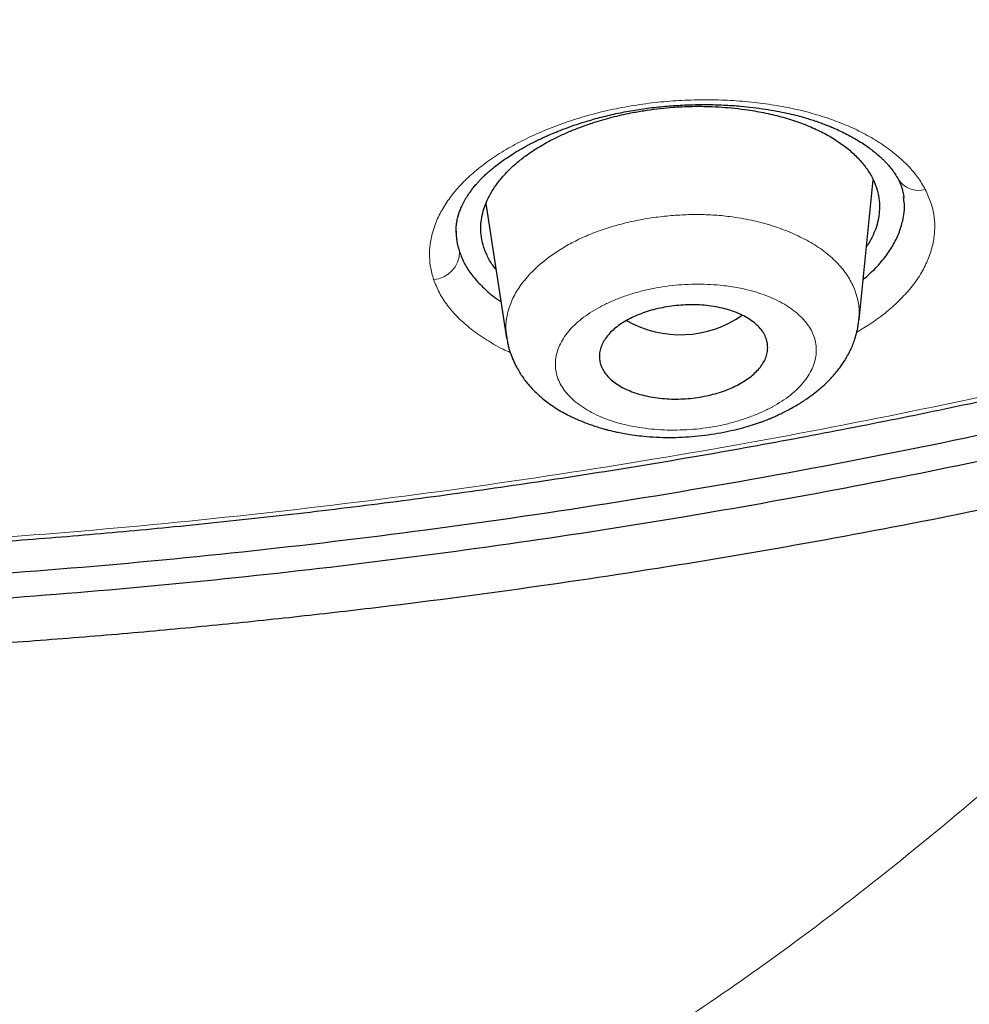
# Model space of a CAD drawing. Header units: millimetres. Extents: x 8 to 1170, y 12 to 886.
# Tile 285 of 656: x 772 to 782, y 785 to 795. Entities that reach past the tile are written whole.
import ezdxf

# ---------------------------------------------------------------- set-up
doc = ezdxf.new("R2010")
doc.units = ezdxf.units.MM

msp = doc.modelspace()

# ---------------------------------------------------------------- linework, layer by layer
at = {"color": 7, "linetype": 'Continuous', "lineweight": 30}
for p, q in [((781.187, 791.863), (781.339, 793.357)), ((777.203, 793.104), (777.422, 791.665)), ((776.885, 792.798), (776.885, 792.796)), ((781.182, 791.864), (781.181, 791.854))]:
    msp.add_line(p, q, dxfattribs=at)
at = {"color": 8, "linetype": 'Continuous', "lineweight": 0}
for centre, radius, start, end in [((781.822, 793.501), 0.257, 211.8688, 286.3478), ((776.62, 792.591), 0.301, 274.5399, 359.1783)]:
    msp.add_arc(centre, radius, start, end, dxfattribs=at)
at = {"color": 7, "linetype": 'Continuous', "lineweight": 30}
msp.add_arc((779.278, 792.855), 1.153, 240.2021, 304.9622, dxfattribs=at)
for points, knots in [([(766.714, 788.678), (767.321, 788.685), (768.534, 788.7), (770.35, 788.776), (772.161, 788.889), (773.966, 789.045), (775.764, 789.241), (777.554, 789.478), (779.281, 789.747), (780.943, 790.043), (782.541, 790.364), (784.126, 790.717), (785.696, 791.102), (787.253, 791.52), (788.845, 791.984), (790.467, 792.499), (792.114, 793.065), (793.731, 793.667), (795.321, 794.305), (796.881, 794.978), (798.415, 795.686), (799.878, 796.409), (801.272, 797.142), (802.593, 797.88), (803.884, 798.644), (805.144, 799.434), (806.372, 800.249), (807.604, 801.114), (808.834, 802.03), (810.055, 802.999), (811.233, 803.994), (812.369, 805.015), (813.462, 806.062), (814.514, 807.137), (815.496, 808.208), (816.407, 809.269), (817.248, 810.313), (818.045, 811.371), (818.798, 812.443), (819.507, 813.529), (820.192, 814.66), (820.847, 815.837), (821.468, 817.059), (822.035, 818.295), (822.548, 819.544), (823.009, 820.806), (823.417, 822.082), (823.761, 823.334), (824.045, 824.556), (824.273, 825.745), (824.453, 826.935), (824.585, 828.126), (824.669, 829.318), (824.706, 830.545), (824.691, 831.807), (824.619, 833.101), (824.49, 834.394), (824.304, 835.684), (824.061, 836.974), (823.761, 838.26), (823.417, 839.504), (823.033, 840.702), (822.615, 841.852), (822.153, 842.99), (821.646, 844.116), (821.093, 845.229), (820.505, 846.314), (819.883, 847.37), (819.23, 848.398), (818.538, 849.411), (817.805, 850.412), (817.032, 851.4), (816.219, 852.375), (815.369, 853.333), (814.47, 854.286), (813.525, 855.232), (812.529, 856.169), (811.497, 857.084), (810.429, 857.976), (809.324, 858.846), (808.201, 859.679), (807.062, 860.477), (805.91, 861.239), (804.727, 861.979), (803.513, 862.696), (802.267, 863.391), (800.991, 864.063), (799.689, 864.708), (798.346, 865.336), (796.964, 865.943), (795.539, 866.529), (794.092, 867.084), (792.623, 867.609), (791.132, 868.103), (789.644, 868.557), (788.162, 868.975), (786.687, 869.357), (785.196, 869.709), (783.688, 870.031), (782.164, 870.325), (780.624, 870.588), (779.071, 870.822), (777.487, 871.028), (775.875, 871.205), (774.236, 871.35), (772.594, 871.46), (770.949, 871.536), (769.3, 871.58), (768.2, 871.58), (767.65, 871.58)], [0, 0, 0, 0, 0.010081, 0.020137, 0.030179, 0.040216, 0.050257, 0.060311, 0.070335, 0.079491, 0.088633, 0.097767, 0.1069, 0.116039, 0.125192, 0.135253, 0.145282, 0.155288, 0.16528, 0.175267, 0.185259, 0.195301, 0.204496, 0.213673, 0.222839, 0.232002, 0.241168, 0.250345, 0.260322, 0.270285, 0.280246, 0.290212, 0.300194, 0.310203, 0.320293, 0.329526, 0.338727, 0.347904, 0.357065, 0.366218, 0.375372, 0.385323, 0.395264, 0.405207, 0.415162, 0.425139, 0.435149, 0.445226, 0.454443, 0.463632, 0.472801, 0.481959, 0.491116, 0.500279, 0.510233, 0.520184, 0.530144, 0.540125, 0.550137, 0.560192, 0.570258, 0.579448, 0.588609, 0.59775, 0.60688, 0.616007, 0.625139, 0.633867, 0.642594, 0.651329, 0.660077, 0.668845, 0.677642, 0.686473, 0.695244, 0.704395, 0.713529, 0.722653, 0.731774, 0.740899, 0.750037, 0.758756, 0.767483, 0.776222, 0.78498, 0.793764, 0.802579, 0.811433, 0.820208, 0.829363, 0.838502, 0.847632, 0.856762, 0.865897, 0.875044, 0.883755, 0.89247, 0.901196, 0.909939, 0.918704, 0.927499, 0.936329, 0.945126, 0.954305, 0.963462, 0.972602, 0.981734, 0.990864, 1, 1, 1, 1]), ([(824.209, 830.38), (824.196, 829.879), (824.17, 828.877), (824.034, 827.376), (823.827, 825.877), (823.542, 824.382), (823.181, 822.89), (822.752, 821.434), (822.263, 820.018), (821.719, 818.645), (821.109, 817.286), (820.435, 815.942), (819.683, 814.591), (818.851, 813.236), (817.936, 811.88), (816.952, 810.547), (815.899, 809.237), (814.777, 807.951), (813.613, 806.716), (812.414, 805.534), (811.185, 804.406), (809.904, 803.31), (808.57, 802.244), (807.162, 801.194), (805.679, 800.163), (804.118, 799.153), (802.503, 798.183), (800.834, 797.251), (799.115, 796.361), (797.388, 795.532), (795.662, 794.765), (793.941, 794.057), (792.191, 793.392), (790.41, 792.772), (788.568, 792.185), (786.664, 791.635), (784.697, 791.127), (782.702, 790.669), (780.678, 790.262), (778.629, 789.908), (776.602, 789.612), (774.607, 789.373), (772.65, 789.189), (770.69, 789.053), (768.727, 788.966), (766.72, 788.928), (764.671, 788.942), (762.582, 789.011), (760.5, 789.136), (758.424, 789.316), (756.356, 789.552), (754.344, 789.836), (752.392, 790.164), (750.502, 790.532), (748.637, 790.946), (746.796, 791.406), (744.936, 791.923), (743.063, 792.501), (741.181, 793.142), (739.337, 793.832), (737.529, 794.572), (735.759, 795.36), (734.062, 796.18), (732.442, 797.025), (730.899, 797.891), (729.405, 798.792), (727.957, 799.729), (726.526, 800.724), (725.116, 801.777), (723.734, 802.889), (722.411, 804.037), (721.149, 805.22), (719.944, 806.44), (718.822, 807.67), (717.782, 808.906), (716.824, 810.139), (715.928, 811.394), (715.095, 812.67), (714.309, 813.993), (713.575, 815.362), (712.899, 816.775), (712.296, 818.204), (711.767, 819.648), (711.311, 821.11), (710.934, 822.562), (710.636, 823.999), (710.411, 825.414), (710.256, 826.835), (710.165, 828.261), (710.163, 829.214), (710.162, 829.691)], [0, 0, 0, 0, 0.011647, 0.023279, 0.034914, 0.046569, 0.058262, 0.069997, 0.081033, 0.092045, 0.103046, 0.114051, 0.125075, 0.136674, 0.148268, 0.159874, 0.171507, 0.183184, 0.194903, 0.205931, 0.216944, 0.227954, 0.238974, 0.250018, 0.2616, 0.2732, 0.284834, 0.296518, 0.308264, 0.319998, 0.330999, 0.341975, 0.352941, 0.363907, 0.374886, 0.386463, 0.398058, 0.409684, 0.421356, 0.433089, 0.444843, 0.455871, 0.466863, 0.477832, 0.488791, 0.499751, 0.51144, 0.523115, 0.53479, 0.54648, 0.558201, 0.569925, 0.580927, 0.591892, 0.602833, 0.61376, 0.624687, 0.6364, 0.648087, 0.659761, 0.671439, 0.683135, 0.694871, 0.705904, 0.716895, 0.727858, 0.738804, 0.749746, 0.761426, 0.773081, 0.784724, 0.796373, 0.808043, 0.819784, 0.830839, 0.841857, 0.852852, 0.863839, 0.87483, 0.886496, 0.898127, 0.909738, 0.921348, 0.932974, 0.944696, 0.955762, 0.96681, 0.977856, 0.988914, 1, 1, 1, 1]), ([(710.696, 827.989), (710.697, 827.963), (710.701, 827.907), (710.707, 827.825), (710.713, 827.737), (710.718, 827.644), (710.725, 827.533), (710.734, 827.404), (710.744, 827.257), (710.757, 827.098), (710.771, 826.926), (710.787, 826.741), (710.806, 826.546), (710.827, 826.345), (710.856, 826.077), (710.895, 825.749), (710.946, 825.365), (711.001, 824.992), (711.058, 824.632), (711.118, 824.282), (711.181, 823.94), (711.265, 823.506), (711.377, 822.98), (711.521, 822.361), (711.683, 821.729), (711.862, 821.084), (712.061, 820.427), (712.274, 819.773), (712.502, 819.122), (712.71, 818.568), (712.891, 818.108), (713.042, 817.738), (713.202, 817.36), (713.37, 816.976), (713.534, 816.614), (713.692, 816.276), (713.839, 815.969), (713.988, 815.668), (714.136, 815.375), (714.258, 815.138), (714.354, 814.957), (714.422, 814.829), (714.488, 814.706), (714.549, 814.592), (714.605, 814.491), (714.65, 814.408), (714.688, 814.341), (714.718, 814.286), (714.749, 814.232), (714.781, 814.175), (714.815, 814.113), (714.861, 814.033), (714.918, 813.933), (714.989, 813.809), (715.069, 813.673), (715.156, 813.525), (715.251, 813.365), (715.354, 813.193), (715.482, 812.985), (715.631, 812.745), (715.8, 812.478), (715.97, 812.215), (716.14, 811.958), (716.309, 811.705), (716.475, 811.461), (716.638, 811.227), (716.796, 811.002), (716.951, 810.786), (717.1, 810.58), (717.235, 810.398), (717.354, 810.238), (717.46, 810.098), (717.559, 809.967), (717.652, 809.845), (717.741, 809.73), (717.834, 809.61), (717.937, 809.479), (718.053, 809.332), (718.178, 809.176), (718.313, 809.009), (718.457, 808.833), (718.612, 808.646), (718.776, 808.45), (718.948, 808.247), (719.182, 807.975), (719.48, 807.635), (719.758, 807.327), (719.953, 807.114), (720.06, 806.998), (720.169, 806.882), (720.278, 806.765), (720.387, 806.65), (720.494, 806.538), (720.598, 806.429), (720.696, 806.328), (720.787, 806.234), (720.868, 806.151), (720.938, 806.08), (721, 806.016), (721.059, 805.957), (721.118, 805.898), (721.183, 805.832), (721.258, 805.758), (721.344, 805.672), (721.443, 805.575), (721.554, 805.466), (721.678, 805.346), (721.835, 805.194), (722.022, 805.015), (722.234, 804.816), (722.444, 804.62), (722.653, 804.429), (722.892, 804.212), (723.161, 803.971), (723.46, 803.709), (723.757, 803.452), (724.058, 803.198), (724.365, 802.942), (724.645, 802.712), (724.896, 802.51), (725.117, 802.334), (725.341, 802.157), (725.568, 801.98), (725.791, 801.809), (726.005, 801.646), (726.206, 801.495), (726.393, 801.356), (726.558, 801.234), (726.7, 801.13), (726.823, 801.041), (726.939, 800.957), (727.057, 800.873), (727.195, 800.774), (727.36, 800.657), (727.553, 800.522), (727.76, 800.379), (727.981, 800.227), (728.214, 800.068), (728.456, 799.906), (728.747, 799.714), (729.08, 799.496), (729.443, 799.264), (729.788, 799.047), (730.115, 798.845), (730.438, 798.647), (730.784, 798.44), (731.157, 798.22), (731.562, 797.985), (731.978, 797.749), (732.405, 797.511), (732.841, 797.273), (733.216, 797.072), (733.525, 796.91), (733.766, 796.784), (734.005, 796.661), (734.242, 796.54), (734.477, 796.422), (734.678, 796.322), (734.842, 796.241), (734.962, 796.183), (735.064, 796.133), (735.144, 796.094), (735.203, 796.065), (735.247, 796.044), (735.291, 796.023), (735.342, 795.998), (735.407, 795.967), (735.486, 795.929), (735.58, 795.885), (735.687, 795.834), (735.808, 795.777), (735.94, 795.715), (736.079, 795.65), (736.221, 795.584), (736.482, 795.464), (736.86, 795.294), (737.346, 795.079), (737.818, 794.875), (738.276, 794.681), (738.729, 794.494), (739.178, 794.312), (739.626, 794.135), (740.154, 793.93), (740.764, 793.701), (741.459, 793.448), (742.237, 793.175), (743.1, 792.885), (744.052, 792.58), (745.012, 792.288), (745.956, 792.017), (746.884, 791.764), (747.793, 791.529), (748.708, 791.305), (749.629, 791.093), (750.554, 790.893), (751.484, 790.704), (752.45, 790.52), (753.452, 790.344), (754.489, 790.176), (755.53, 790.023), (756.574, 789.884), (757.622, 789.759), (758.674, 789.648), (759.728, 789.551), (760.786, 789.469), (761.846, 789.402), (762.901, 789.349), (763.953, 789.311), (765, 789.287), (766.049, 789.278), (767.074, 789.282), (768.072, 789.299), (769.043, 789.327), (770.012, 789.368), (770.98, 789.421), (771.946, 789.485), (772.91, 789.562), (773.905, 789.653), (774.93, 789.761), (775.984, 789.886), (777.034, 790.026), (778.081, 790.179), (779.125, 790.347), (780.165, 790.529), (781.202, 790.726), (782.234, 790.936), (783.26, 791.16), (784.275, 791.397), (785.278, 791.645), (786.269, 791.906), (787.253, 792.179), (788.256, 792.473), (789.276, 792.79), (790.313, 793.129), (791.34, 793.482), (792.357, 793.85), (793.364, 794.233), (794.175, 794.556), (794.794, 794.812), (795.227, 794.994), (795.657, 795.179), (796.086, 795.366), (796.517, 795.558), (796.921, 795.742), (797.301, 795.918), (797.658, 796.086), (798.022, 796.26), (798.392, 796.44), (798.767, 796.625), (799.121, 796.803), (799.445, 796.968), (799.735, 797.118), (800.008, 797.261), (800.265, 797.397), (800.453, 797.498), (800.576, 797.565), (800.635, 797.597), (800.685, 797.624), (800.726, 797.646), (800.757, 797.663), (800.784, 797.678), (800.815, 797.695), (800.856, 797.717), (800.908, 797.745), (800.966, 797.778), (801.03, 797.812), (801.113, 797.858), (801.218, 797.917), (801.347, 797.989), (801.488, 798.068), (801.639, 798.153), (801.8, 798.245), (801.97, 798.342), (802.243, 798.5), (802.61, 798.715), (803.083, 798.998), (803.558, 799.288), (804.034, 799.586), (804.495, 799.88), (805.031, 800.229), (805.638, 800.637), (806.326, 801.113), (807.009, 801.602), (807.691, 802.108), (808.362, 802.621), (809.02, 803.143), (809.665, 803.673), (810.299, 804.211), (810.84, 804.687), (811.294, 805.097), (811.665, 805.44), (812.036, 805.79), (812.41, 806.151), (812.722, 806.459), (812.973, 806.711), (813.162, 806.904), (813.353, 807.099), (813.542, 807.297), (813.727, 807.491), (813.902, 807.678), (814.064, 807.853), (814.212, 808.014), (814.347, 808.162), (814.468, 808.296), (814.579, 808.422), (814.688, 808.544), (814.8, 808.671), (814.917, 808.805), (815.04, 808.948), (815.169, 809.098), (815.305, 809.258), (815.448, 809.428), (815.638, 809.656), (815.867, 809.937), (816.13, 810.265), (816.384, 810.588), (816.627, 810.905), (816.881, 811.242), (817.144, 811.599), (817.417, 811.979), (817.684, 812.361), (817.927, 812.716), (818.147, 813.046), (818.346, 813.351), (818.545, 813.663), (818.734, 813.965), (818.913, 814.258), (819.082, 814.54), (819.253, 814.831), (819.425, 815.13), (819.575, 815.397), (819.701, 815.626), (819.801, 815.81), (819.893, 815.981), (819.977, 816.141), (820.054, 816.288), (820.118, 816.413), (820.172, 816.518), (820.216, 816.604), (820.256, 816.683), (820.292, 816.755), (820.327, 816.825), (820.364, 816.9), (820.406, 816.986), (820.452, 817.08), (820.502, 817.182), (820.553, 817.289), (820.607, 817.402), (820.662, 817.518), (820.717, 817.635), (820.772, 817.754), (820.868, 817.963), (821.004, 818.267), (821.179, 818.67), (821.35, 819.078), (821.514, 819.487), (821.669, 819.886), (821.814, 820.275), (821.95, 820.655), (822.079, 821.028), (822.228, 821.479), (822.395, 822.011), (822.574, 822.625), (822.74, 823.241), (822.893, 823.858), (823.033, 824.476), (823.159, 825.092), (823.266, 825.676), (823.356, 826.223), (823.413, 826.611), (823.448, 826.873), (823.467, 827.015), (823.486, 827.167), (823.505, 827.331), (823.525, 827.507), (823.545, 827.693), (823.565, 827.891), (823.585, 828.101), (823.604, 828.321), (823.623, 828.554), (823.64, 828.797), (823.656, 829.048), (823.669, 829.304), (823.681, 829.565), (823.691, 829.837), (823.698, 830.119), (823.701, 830.311), (823.703, 830.408)], [0, 0, 0, 0, 0.000488, 0.001066, 0.001741, 0.002496, 0.003291, 0.00439, 0.005557, 0.006789, 0.008184, 0.009655, 0.011202, 0.01282, 0.014437, 0.017594, 0.020657, 0.023626, 0.026502, 0.029284, 0.032003, 0.03472, 0.039702, 0.044684, 0.049665, 0.055002, 0.06034, 0.065677, 0.071014, 0.076351, 0.079353, 0.082419, 0.085553, 0.088756, 0.092028, 0.094647, 0.097245, 0.099785, 0.102267, 0.104691, 0.105802, 0.106901, 0.107971, 0.108943, 0.109807, 0.110563, 0.111081, 0.111533, 0.111981, 0.11247, 0.113, 0.113571, 0.11453, 0.115596, 0.116767, 0.118045, 0.119429, 0.12092, 0.122518, 0.124862, 0.127203, 0.129509, 0.13178, 0.134016, 0.136216, 0.138258, 0.140268, 0.142225, 0.14407, 0.145798, 0.147149, 0.148419, 0.149607, 0.150714, 0.151739, 0.152738, 0.153997, 0.155343, 0.156779, 0.158303, 0.159946, 0.161682, 0.163509, 0.165417, 0.167347, 0.171167, 0.17503, 0.176141, 0.177256, 0.178373, 0.179494, 0.180617, 0.181722, 0.182744, 0.183765, 0.184678, 0.185485, 0.186184, 0.186776, 0.187343, 0.187918, 0.188536, 0.189264, 0.190115, 0.191072, 0.192148, 0.193344, 0.194659, 0.196685, 0.198693, 0.200669, 0.202611, 0.20452, 0.2073, 0.210007, 0.212647, 0.215304, 0.218006, 0.220753, 0.222625, 0.224516, 0.226429, 0.228362, 0.230283, 0.232063, 0.233729, 0.235282, 0.236721, 0.237791, 0.238789, 0.239714, 0.240647, 0.241652, 0.243077, 0.244626, 0.246299, 0.24804, 0.249898, 0.251833, 0.253748, 0.256705, 0.259599, 0.26213, 0.264609, 0.267036, 0.269446, 0.272372, 0.27536, 0.27841, 0.281522, 0.284695, 0.287848, 0.289583, 0.291297, 0.292988, 0.294657, 0.296304, 0.297923, 0.298886, 0.299722, 0.300431, 0.301013, 0.301382, 0.30167, 0.301932, 0.302283, 0.302735, 0.303282, 0.303926, 0.304665, 0.305499, 0.306412, 0.307389, 0.308363, 0.309331, 0.312733, 0.316054, 0.319179, 0.32223, 0.325225, 0.32819, 0.331125, 0.33403, 0.338535, 0.343002, 0.347469, 0.353452, 0.359437, 0.365426, 0.371418, 0.376966, 0.382514, 0.388061, 0.39361, 0.399158, 0.404705, 0.410253, 0.416353, 0.42245, 0.42854, 0.434625, 0.440712, 0.446799, 0.452889, 0.458978, 0.465068, 0.471159, 0.477144, 0.483133, 0.489133, 0.495145, 0.500701, 0.506249, 0.511791, 0.517329, 0.522866, 0.528403, 0.53394, 0.540029, 0.546117, 0.552204, 0.558288, 0.564379, 0.570476, 0.576576, 0.582677, 0.58878, 0.594881, 0.600875, 0.606869, 0.612862, 0.618855, 0.625324, 0.631788, 0.638249, 0.644709, 0.651169, 0.65763, 0.660472, 0.663314, 0.666156, 0.668999, 0.671847, 0.674767, 0.677126, 0.679542, 0.682016, 0.684547, 0.687138, 0.689745, 0.691872, 0.693892, 0.695806, 0.697613, 0.699313, 0.6998, 0.70022, 0.700574, 0.700862, 0.701084, 0.701245, 0.701442, 0.70174, 0.702119, 0.702541, 0.702992, 0.703474, 0.704322, 0.705249, 0.706256, 0.707343, 0.70851, 0.709756, 0.711024, 0.714452, 0.717788, 0.72147, 0.725034, 0.728501, 0.73194, 0.737296, 0.742592, 0.748129, 0.753666, 0.759204, 0.764742, 0.770281, 0.775821, 0.781361, 0.784773, 0.788186, 0.791619, 0.795149, 0.798786, 0.800611, 0.802462, 0.804339, 0.806242, 0.80812, 0.809887, 0.811542, 0.813083, 0.814444, 0.815702, 0.816858, 0.817946, 0.819118, 0.820392, 0.821685, 0.823069, 0.824542, 0.826106, 0.827759, 0.830798, 0.833774, 0.836686, 0.839533, 0.842315, 0.845704, 0.849058, 0.852412, 0.855765, 0.8584, 0.861034, 0.863715, 0.866488, 0.868845, 0.871264, 0.873746, 0.876293, 0.878903, 0.880556, 0.882105, 0.883551, 0.884893, 0.886131, 0.887265, 0.888048, 0.888771, 0.889431, 0.890028, 0.890573, 0.891188, 0.891905, 0.892724, 0.893546, 0.894449, 0.895404, 0.896369, 0.897344, 0.898329, 0.899323, 0.90255, 0.905876, 0.90928, 0.912637, 0.915923, 0.91908, 0.922167, 0.925186, 0.928182, 0.933133, 0.93808, 0.943026, 0.947971, 0.952916, 0.957858, 0.962729, 0.966856, 0.970915, 0.971971, 0.973092, 0.974302, 0.975603, 0.976992, 0.978472, 0.980041, 0.9817, 0.98345, 0.98529, 0.98722, 0.989241, 0.99123, 0.9933, 0.995451, 0.997685, 1, 1, 1, 1]), ([(806.072, 799.102), (805.636, 798.83), (804.765, 798.287), (803.418, 797.506), (802.041, 796.75), (800.634, 796.022), (799.201, 795.324), (797.743, 794.656), (796.211, 793.998), (794.601, 793.352), (792.913, 792.723), (791.199, 792.134), (789.46, 791.584), (787.751, 791.089), (786.077, 790.645), (784.443, 790.25), (782.795, 789.889), (781.132, 789.561), (779.457, 789.268), (777.772, 789.01), (776.355, 788.823), (775.208, 788.69), (774.327, 788.598), (773.426, 788.514), (772.491, 788.438), (771.52, 788.369), (770.641, 788.315), (769.875, 788.276), (769.24, 788.248), (768.636, 788.228), (768.111, 788.215), (767.673, 788.207), (767.314, 788.202), (766.986, 788.199), (766.776, 788.198), (766.674, 788.197)], [0, 0, 0, 0, 0.039965, 0.079929, 0.119922, 0.160016, 0.200089, 0.23998, 0.27989, 0.323933, 0.367928, 0.411888, 0.455897, 0.499945, 0.539967, 0.579932, 0.619887, 0.659888, 0.699966, 0.740007, 0.779935, 0.800437, 0.821039, 0.842058, 0.863869, 0.886742, 0.91016, 0.92548, 0.94039, 0.954618, 0.96777, 0.977052, 0.985307, 0.992835, 1, 1, 1, 1]), ([(776.883, 792.794), (776.883, 792.81), (776.883, 792.84), (776.887, 792.881), (776.893, 792.916), (776.899, 792.945), (776.905, 792.968), (776.913, 792.995), (776.926, 793.03), (776.946, 793.079), (776.972, 793.131), (777.005, 793.186), (777.038, 793.234), (777.07, 793.275), (777.098, 793.309), (777.123, 793.337), (777.145, 793.361), (777.167, 793.382), (777.192, 793.407), (777.223, 793.435), (777.262, 793.469), (777.31, 793.508), (777.364, 793.549), (777.424, 793.591), (777.488, 793.633), (777.553, 793.672), (777.611, 793.705), (777.654, 793.729), (777.687, 793.746), (777.711, 793.758), (777.732, 793.769), (777.755, 793.78), (777.782, 793.793), (777.815, 793.808), (777.852, 793.825), (777.905, 793.848), (777.975, 793.877), (778.066, 793.912), (778.172, 793.95), (778.304, 793.991), (778.459, 794.034), (778.635, 794.074), (778.815, 794.107), (778.998, 794.132), (779.184, 794.149), (779.37, 794.159), (779.556, 794.162), (779.741, 794.157), (779.907, 794.146), (780.056, 794.13), (780.185, 794.113), (780.304, 794.092), (780.412, 794.071), (780.505, 794.049), (780.585, 794.027), (780.653, 794.007), (780.706, 793.99), (780.747, 793.976), (780.776, 793.966), (780.803, 793.956), (780.834, 793.944), (780.873, 793.929), (780.927, 793.906), (780.992, 793.877), (781.06, 793.843), (781.125, 793.807), (781.189, 793.77), (781.25, 793.73), (781.307, 793.69), (781.356, 793.651), (781.395, 793.618), (781.426, 793.59), (781.452, 793.565), (781.48, 793.537), (781.51, 793.502), (781.543, 793.462), (781.575, 793.416), (781.594, 793.383), (781.604, 793.365)], [0, 0, 0, 0, 0.016768, 0.031251, 0.04344, 0.053323, 0.060894, 0.066594, 0.080385, 0.095369, 0.113339, 0.129992, 0.146608, 0.157717, 0.168447, 0.177143, 0.183774, 0.190067, 0.197051, 0.206175, 0.216272, 0.228165, 0.242421, 0.254802, 0.268549, 0.283667, 0.294355, 0.302636, 0.308506, 0.312591, 0.315896, 0.319993, 0.324881, 0.33056, 0.337029, 0.34429, 0.357153, 0.371924, 0.388601, 0.407098, 0.432402, 0.457731, 0.483107, 0.508549, 0.534072, 0.559677, 0.585353, 0.611078, 0.636825, 0.656135, 0.675425, 0.693713, 0.71026, 0.725076, 0.738172, 0.749574, 0.759296, 0.765458, 0.770682, 0.774978, 0.780181, 0.787629, 0.797323, 0.8114, 0.825929, 0.840252, 0.854365, 0.870089, 0.88495, 0.89881, 0.91215, 0.920232, 0.928721, 0.938752, 0.950924, 0.965211, 0.981582, 1, 1, 1, 1]), ([(777.311, 792.398), (777.298, 792.414), (777.259, 792.462), (777.211, 792.55), (777.169, 792.66), (777.149, 792.765), (777.146, 792.864), (777.156, 792.956), (777.179, 793.048), (777.215, 793.14), (777.264, 793.232), (777.325, 793.322), (777.398, 793.411), (777.481, 793.495), (777.576, 793.576), (777.69, 793.66), (777.827, 793.744), (777.971, 793.819), (778.105, 793.878), (778.226, 793.925), (778.373, 793.976), (778.548, 794.027), (778.728, 794.068), (778.888, 794.096), (779.027, 794.116), (779.19, 794.132), (779.377, 794.143), (779.563, 794.142), (779.724, 794.134), (779.862, 794.122), (780.019, 794.102), (780.193, 794.071), (780.378, 794.026), (780.552, 793.971), (780.713, 793.906), (780.859, 793.833), (780.989, 793.751), (781.104, 793.661), (781.202, 793.564), (781.282, 793.461), (781.343, 793.355), (781.385, 793.245), (781.404, 793.14), (781.407, 793.041), (781.397, 792.949), (781.375, 792.857), (781.338, 792.766), (781.302, 792.694), (781.274, 792.653), (781.266, 792.643)], [0, 0, 0, 0, 0.011368, 0.036586, 0.061892, 0.08687, 0.107037, 0.127065, 0.147071, 0.167174, 0.18749, 0.208082, 0.228316, 0.248315, 0.268203, 0.288111, 0.31327, 0.338257, 0.354952, 0.371762, 0.388761, 0.414277, 0.439385, 0.456029, 0.472688, 0.489441, 0.514332, 0.539238, 0.555987, 0.57294, 0.590171, 0.615287, 0.640511, 0.665812, 0.690826, 0.715864, 0.740837, 0.765978, 0.791518, 0.817022, 0.84215, 0.867126, 0.892178, 0.912371, 0.932413, 0.952424, 0.972519, 0.992816, 1, 1, 1, 1]), ([(781.604, 793.366), (781.609, 793.356), (781.62, 793.334), (781.634, 793.3), (781.648, 793.259), (781.659, 793.213), (781.664, 793.18), (781.666, 793.163)], [0, 0, 0, 0, 0.15089, 0.326316, 0.52628, 0.750819, 1, 1, 1, 1]), ([(781.231, 792.291), (781.272, 792.327), (781.358, 792.403), (781.463, 792.524), (781.551, 792.653), (781.616, 792.785), (781.66, 792.935), (781.68, 793.066), (781.665, 793.149), (781.661, 793.174)], [0, 0, 0, 0, 0.133605, 0.279269, 0.424556, 0.570937, 0.719851, 0.916471, 1, 1, 1, 1]), ([(776.884, 792.807), (776.885, 792.774), (776.888, 792.7), (776.909, 792.627), (776.921, 792.587)], [0, 0, 0, 0, 0.440642, 1, 1, 1, 1]), ([(776.921, 792.587), (776.937, 792.545), (776.97, 792.46), (777.049, 792.34), (777.151, 792.225), (777.255, 792.129), (777.333, 792.076), (777.363, 792.056)], [0, 0, 0, 0, 0.216307, 0.431594, 0.647979, 0.86755, 1, 1, 1, 1]), ([(778.473, 791.294), (778.462, 791.311), (778.441, 791.345), (778.422, 791.398), (778.412, 791.454), (778.415, 791.51), (778.428, 791.567), (778.453, 791.622), (778.488, 791.676), (778.532, 791.728), (778.586, 791.777), (778.649, 791.822), (778.719, 791.864), (778.796, 791.902), (778.879, 791.936), (778.968, 791.964), (779.062, 791.987), (779.159, 792.005), (779.258, 792.017), (779.359, 792.022), (779.46, 792.022), (779.56, 792.015), (779.658, 792.001), (779.751, 791.981), (779.839, 791.954), (779.92, 791.922), (779.993, 791.884), (780.057, 791.841), (780.11, 791.794), (780.153, 791.744), (780.185, 791.691), (780.205, 791.635), (780.213, 791.579), (780.21, 791.522), (780.196, 791.466), (780.171, 791.411), (780.135, 791.357), (780.09, 791.306), (780.035, 791.257), (779.972, 791.211), (779.901, 791.17), (779.824, 791.132), (779.74, 791.099), (779.651, 791.071), (779.557, 791.048), (779.46, 791.031), (779.36, 791.019), (779.259, 791.014), (779.158, 791.015), (779.058, 791.023), (778.961, 791.037), (778.868, 791.058), (778.781, 791.085), (778.701, 791.117), (778.629, 791.155), (778.567, 791.197), (778.513, 791.244), (778.487, 791.278), (778.473, 791.294)], [0, 0, 0, 0, 0.017712, 0.035424, 0.053587, 0.071804, 0.089966, 0.107641, 0.125369, 0.143042, 0.160324, 0.177658, 0.194938, 0.212077, 0.229269, 0.246406, 0.263718, 0.281087, 0.298399, 0.316143, 0.333948, 0.351694, 0.369946, 0.388261, 0.406515, 0.425109, 0.443766, 0.462362, 0.480971, 0.49964, 0.51825, 0.536553, 0.554913, 0.573216, 0.591042, 0.608921, 0.626746, 0.644129, 0.661563, 0.678943, 0.696092, 0.713293, 0.73044, 0.747663, 0.764943, 0.782166, 0.799758, 0.817409, 0.835003, 0.853104, 0.871269, 0.889373, 0.907797, 0.926283, 0.944709, 0.963119, 0.981588, 1, 1, 1, 1]), ([(777.424, 791.67), (777.427, 791.652), (777.433, 791.619), (777.443, 791.575), (777.453, 791.538), (777.464, 791.504), (777.478, 791.467), (777.495, 791.426), (777.518, 791.377), (777.546, 791.325), (777.579, 791.272), (777.614, 791.222), (777.657, 791.168), (777.708, 791.112), (777.761, 791.061), (777.813, 791.015), (777.87, 790.972), (777.936, 790.926), (778.005, 790.884), (778.067, 790.85), (778.123, 790.822), (778.176, 790.798), (778.233, 790.774), (778.296, 790.75), (778.36, 790.727), (778.418, 790.709), (778.464, 790.696), (778.496, 790.688), (778.521, 790.681), (778.546, 790.675), (778.582, 790.667), (778.634, 790.656), (778.705, 790.642), (778.791, 790.629), (778.898, 790.616), (779.022, 790.607), (779.16, 790.604), (779.298, 790.607), (779.436, 790.617), (779.574, 790.633), (779.708, 790.654), (779.832, 790.679), (779.94, 790.706), (780.022, 790.73), (780.081, 790.749), (780.122, 790.763), (780.155, 790.775), (780.185, 790.786), (780.213, 790.797), (780.245, 790.81), (780.283, 790.826), (780.328, 790.847), (780.38, 790.872), (780.438, 790.902), (780.516, 790.945), (780.603, 790.999), (780.693, 791.063), (780.766, 791.122), (780.825, 791.174), (780.873, 791.222), (780.916, 791.269), (780.954, 791.314), (780.989, 791.359), (781.02, 791.404), (781.051, 791.453), (781.08, 791.506), (781.106, 791.559), (781.128, 791.613), (781.15, 791.678), (781.172, 791.76), (781.181, 791.822), (781.185, 791.856)], [0, 0, 0, 0, 0.0123231, 0.0225987, 0.030828, 0.0385465, 0.0478092, 0.0585013, 0.0689075, 0.085071, 0.0987625, 0.1116297, 0.126914, 0.145954, 0.1634105, 0.1761759, 0.1925722, 0.2112966, 0.2289175, 0.2455333, 0.2569482, 0.2692449, 0.2824154, 0.2964511, 0.3112107, 0.3239878, 0.3332634, 0.3398707, 0.3440783, 0.3488664, 0.3550892, 0.3663889, 0.3805702, 0.3976294, 0.4167697, 0.442422, 0.4680536, 0.4936811, 0.519315, 0.5449582, 0.5706093, 0.5948353, 0.6160207, 0.6341731, 0.6436135, 0.6519676, 0.658958, 0.6642517, 0.6695124, 0.6756949, 0.6836005, 0.6932667, 0.7047207, 0.7179854, 0.7330812, 0.7602373, 0.7843982, 0.8054085, 0.8232296, 0.8378372, 0.8508681, 0.8656151, 0.8783467, 0.8899038, 0.9021918, 0.9158067, 0.9282257, 0.942069, 0.9581541, 0.9774387, 1, 1, 1, 1])]:
    msp.add_open_spline(points, degree=3, knots=knots, dxfattribs=at)
at = {"color": 8, "linetype": 'Continuous', "lineweight": 0}
for points, knots in [([(710.889, 829.561), (710.891, 829.064), (710.895, 828.069), (710.997, 826.579), (711.17, 825.093), (711.422, 823.611), (711.749, 822.135), (712.142, 820.701), (712.595, 819.312), (713.101, 817.967), (713.672, 816.638), (714.307, 815.324), (715.017, 814.003), (715.808, 812.677), (716.682, 811.35), (717.627, 810.045), (718.641, 808.762), (719.724, 807.503), (720.848, 806.297), (722.006, 805.146), (723.191, 804.051), (724.427, 802.988), (725.714, 801.956), (727.078, 800.938), (728.522, 799.937), (730.046, 798.955), (731.623, 798.014), (733.253, 797.112), (734.931, 796.255), (736.614, 795.46), (738.296, 794.726), (739.975, 794.05), (741.686, 793.417), (743.429, 792.826), (745.239, 792.268), (747.113, 791.747), (749.052, 791.266), (751.018, 790.837), (753.011, 790.459), (755.027, 790.134), (757.019, 789.868), (758.98, 789.658), (760.906, 789.5), (762.838, 789.39), (764.775, 789.329), (766.755, 789.316), (768.775, 789.355), (770.832, 789.448), (772.884, 789.596), (774.931, 789.799), (776.974, 790.056), (778.969, 790.36), (780.911, 790.709), (782.794, 791.097), (784.654, 791.53), (786.49, 792.009), (788.339, 792.543), (790.196, 793.136), (792.057, 793.788), (793.882, 794.488), (795.673, 795.235), (797.432, 796.032), (799.124, 796.86), (800.747, 797.715), (802.294, 798.591), (803.794, 799.501), (805.249, 800.447), (806.686, 801.447), (808.101, 802.503), (809.488, 803.616), (810.817, 804.765), (812.09, 805.948), (813.306, 807.167), (814.441, 808.395), (815.495, 809.626), (816.468, 810.853), (817.38, 812.1), (818.23, 813.367), (819.037, 814.682), (819.794, 816.045), (820.496, 817.455), (821.126, 818.881), (821.683, 820.324), (822.168, 821.783), (822.571, 823.226), (822.897, 824.647), (823.149, 826.042), (823.332, 827.439), (823.453, 828.84), (823.476, 829.774), (823.488, 830.242)], [0, 0, 0, 0, 0.0117137, 0.0234149, 0.0351216, 0.0468522, 0.0586247, 0.070364, 0.0813631, 0.0923367, 0.1032992, 0.1142649, 0.1252481, 0.1368316, 0.148424, 0.1600419, 0.1717018, 0.1834199, 0.1951477, 0.206154, 0.2171342, 0.2281014, 0.2390684, 0.2500482, 0.2616874, 0.2733323, 0.2849979, 0.2966994, 0.3084517, 0.3201468, 0.3311024, 0.3420458, 0.3529893, 0.3639449, 0.3749251, 0.3865672, 0.398212, 0.409874, 0.4215681, 0.4333088, 0.4450345, 0.4560332, 0.4670091, 0.4779743, 0.4889413, 0.4999221, 0.5115701, 0.5232038, 0.5348379, 0.5464871, 0.5581659, 0.5699121, 0.5809668, 0.5919838, 0.6029753, 0.6139537, 0.6249313, 0.6365724, 0.6481884, 0.6597941, 0.6714039, 0.6830322, 0.6947667, 0.7058318, 0.7168559, 0.7278515, 0.7388313, 0.7498078, 0.7614587, 0.7730925, 0.7847248, 0.7963708, 0.8080459, 0.8197857, 0.8308292, 0.8418316, 0.8528066, 0.8637681, 0.8747299, 0.8864319, 0.8981149, 0.9097963, 0.9214933, 0.9332235, 0.9449736, 0.9560095, 0.967015, 0.9780052, 0.9889952, 1, 1, 1, 1]), ([(776.644, 792.291), (776.631, 792.337), (776.605, 792.428), (776.596, 792.568), (776.61, 792.71), (776.648, 792.853), (776.708, 792.995), (776.792, 793.135), (776.899, 793.269), (777.027, 793.399), (777.177, 793.523), (777.346, 793.64), (777.535, 793.749), (777.742, 793.849), (777.963, 793.939), (778.195, 794.018), (778.436, 794.084), (778.685, 794.137), (778.94, 794.176), (779.198, 794.202), (779.459, 794.213), (779.719, 794.211), (779.975, 794.195), (780.222, 794.166), (780.46, 794.124), (780.686, 794.069), (780.899, 794.002), (781.097, 793.923), (781.279, 793.833), (781.444, 793.732), (781.59, 793.623), (781.714, 793.507), (781.818, 793.384), (781.869, 793.298), (781.894, 793.254)], [0, 0, 0, 0, 0.031226, 0.062277, 0.093415, 0.124899, 0.156812, 0.188154, 0.219206, 0.250255, 0.281475, 0.312518, 0.343682, 0.375258, 0.407128, 0.43837, 0.469288, 0.500199, 0.531343, 0.562348, 0.593526, 0.625184, 0.656665, 0.687799, 0.718879, 0.7502, 0.781215, 0.812197, 0.843431, 0.875193, 0.906628, 0.937732, 0.968768, 1, 1, 1, 1]), ([(781.894, 793.254), (781.916, 793.207), (781.96, 793.113), (781.993, 792.967), (781.999, 792.817), (781.978, 792.665), (781.931, 792.514), (781.858, 792.365), (781.759, 792.221), (781.634, 792.08), (781.486, 791.946), (781.329, 791.828), (781.213, 791.76), (781.163, 791.73)], [0, 0, 0, 0, 0.09296, 0.185421, 0.278303, 0.372511, 0.466385, 0.558946, 0.651112, 0.743811, 0.836486, 0.928604, 1, 1, 1, 1]), ([(777.428, 791.665), (777.423, 791.697), (777.41, 791.777), (777.425, 791.909), (777.469, 792.056), (777.547, 792.2), (777.656, 792.339), (777.782, 792.459), (777.915, 792.561), (778.048, 792.646), (778.193, 792.723), (778.35, 792.791), (778.517, 792.849), (778.693, 792.898), (778.875, 792.936), (779.062, 792.964), (779.251, 792.981), (779.439, 792.988), (779.626, 792.983), (779.828, 792.964), (780.042, 792.927), (780.265, 792.87), (780.398, 792.817), (780.465, 792.791)], [0, 0, 0, 0, 0.036938, 0.093132, 0.149427, 0.205932, 0.262654, 0.319481, 0.362091, 0.404611, 0.447001, 0.489271, 0.53171, 0.574398, 0.617272, 0.66023, 0.703151, 0.745917, 0.788429, 0.830643, 0.88692, 0.943392, 1, 1, 1, 1]), ([(776.885, 792.796), (776.886, 792.765), (776.888, 792.694), (776.909, 792.626), (776.921, 792.587)], [0, 0, 0, 0, 0.435577, 1, 1, 1, 1]), ([(780.465, 792.791), (780.528, 792.761), (780.655, 792.702), (780.816, 792.596), (780.951, 792.479), (781.057, 792.351), (781.133, 792.214), (781.177, 792.072), (781.194, 791.954), (781.185, 791.885), (781.182, 791.864)], [0, 0, 0, 0, 0.135543, 0.270831, 0.405697, 0.540225, 0.674603, 0.808844, 0.942845, 1, 1, 1, 1]), ([(777.461, 791.513), (777.436, 791.524), (777.344, 791.565), (777.203, 791.648), (777.041, 791.761), (776.902, 791.883), (776.789, 792.013), (776.7, 792.149), (776.663, 792.244), (776.644, 792.291)], [0, 0, 0, 0, 0.058056, 0.214485, 0.373588, 0.531792, 0.68791, 0.843465, 1, 1, 1, 1]), ([(780.193, 792.122), (780.157, 792.134), (780.083, 792.161), (779.977, 792.188), (779.879, 792.207), (779.794, 792.221), (779.69, 792.233), (779.569, 792.241), (779.431, 792.243), (779.294, 792.238), (779.156, 792.224), (779.021, 792.204), (778.888, 792.175), (778.759, 792.14), (778.635, 792.097), (778.518, 792.048), (778.41, 791.994), (778.312, 791.936), (778.223, 791.873), (778.146, 791.806), (778.081, 791.736), (778.028, 791.663), (777.988, 791.588), (777.96, 791.512), (777.945, 791.436), (777.942, 791.36), (777.953, 791.286), (777.977, 791.214), (778.014, 791.143), (778.064, 791.076), (778.127, 791.012), (778.2, 790.952), (778.284, 790.896), (778.378, 790.847), (778.481, 790.803), (778.592, 790.765), (778.711, 790.734), (778.838, 790.71), (778.969, 790.694), (779.105, 790.684), (779.243, 790.683), (779.381, 790.688), (779.519, 790.701), (779.655, 790.722), (779.787, 790.751), (779.916, 790.787), (780.04, 790.83), (780.157, 790.878), (780.265, 790.932), (780.364, 790.991), (780.452, 791.054), (780.529, 791.12), (780.594, 791.19), (780.647, 791.263), (780.687, 791.338), (780.715, 791.414), (780.73, 791.49), (780.732, 791.565), (780.721, 791.64), (780.697, 791.712), (780.66, 791.782), (780.61, 791.849), (780.548, 791.913), (780.475, 791.973), (780.391, 792.028), (780.298, 792.079), (780.228, 792.107), (780.193, 792.122)], [0, 0, 0, 0, 0.015504, 0.031233, 0.041612, 0.052002, 0.062447, 0.078406, 0.094034, 0.109487, 0.124929, 0.140463, 0.15594, 0.171533, 0.187409, 0.203199, 0.218783, 0.234316, 0.249951, 0.265375, 0.280831, 0.296479, 0.31247, 0.328053, 0.343733, 0.359464, 0.374964, 0.390561, 0.406086, 0.421682, 0.43749, 0.453352, 0.468987, 0.484536, 0.500146, 0.51571, 0.531207, 0.546796, 0.562634, 0.578227, 0.593859, 0.609619, 0.625087, 0.640582, 0.656042, 0.67164, 0.687543, 0.703361, 0.718951, 0.734467, 0.750063, 0.765552, 0.781029, 0.796648, 0.812562, 0.828295, 0.843864, 0.85941, 0.875069, 0.890575, 0.906057, 0.921661, 0.937529, 0.953118, 0.968746, 0.984478, 1, 1, 1, 1]), ([(786.829, 790.851), (786.681, 790.705), (786.159, 790.189), (785.256, 789.312), (784.119, 788.236), (782.967, 787.198), (781.792, 786.203), (780.649, 785.31), (779.538, 784.521), (778.462, 783.832), (777.346, 783.2), (776.189, 782.637), (774.991, 782.14), (774.165, 781.875), (773.75, 781.742)], [0, 0, 0, 0, 0.038908, 0.137655, 0.234807, 0.330786, 0.426066, 0.521076, 0.600161, 0.679281, 0.758626, 0.838421, 0.918822, 1, 1, 1, 1])]:
    msp.add_open_spline(points, degree=3, knots=knots, dxfattribs=at)

doc.saveas('drawing.dxf')
